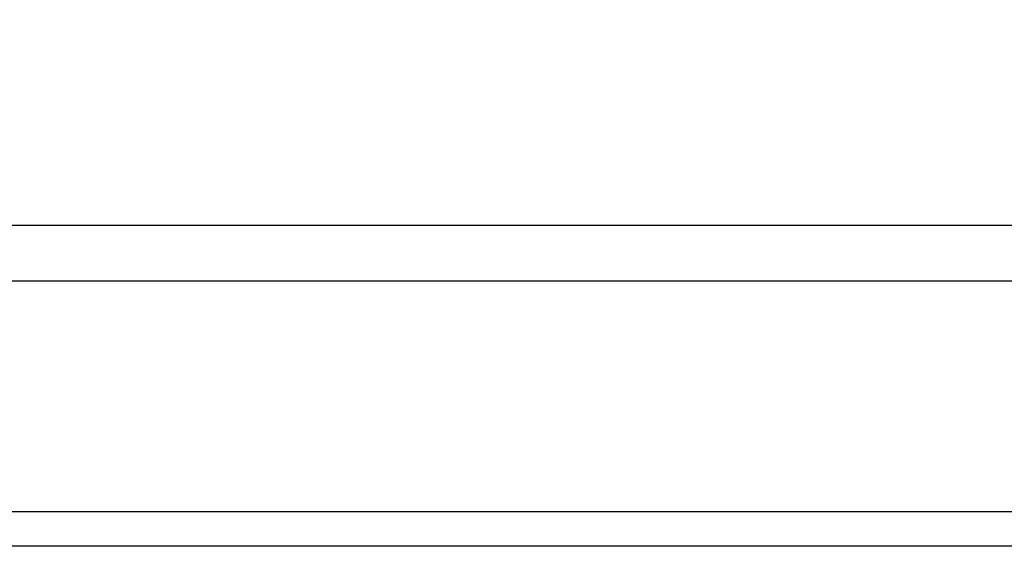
# Model space of a CAD drawing. Header units: millimetres. Extents: x 59331 to 112314, y -16110 to 34390.
# Tile 305 of 656: x 66475 to 66499, y -2169 to -2156. Entities that reach past the tile are written whole.
import ezdxf

# ---------------------------------------------------------------- set-up
doc = ezdxf.new("R2010")
doc.units = ezdxf.units.MM
doc.set_wipeout_variables(frame=1)
doc.layers.add('_HSA_WIDOKOWE', color=1, linetype='Continuous')
doc.layers.add('_HSA_WIDOKOWE_CIENKIE', color=8, linetype='Continuous')

# ---------------------------------------------------------------- blocks, each defined once
blk = doc.blocks.new('A$Ce845d793')
at = {"transparency": 33554687}
h = blk.add_hatch(dxfattribs=at)
h.set_pattern_fill('ANSI31', color=256, scale=9, angle=45)
h.set_pattern_definition([(90, (-65927.325, 19154.596), (-28.575, 0), [])])
h.paths.add_polyline_path([(11, -3), (4802, -3), (4802, -128), (11, -128)])
for points in [[(8, 0), (4805, 0), (4805, -131), (8, -131)], [(11, -3), (4802, -3), (4802, -128), (11, -128)]]:
    blk.add_lwpolyline(points, close=True)
blk = doc.blocks.new('*U345')
blk.add_wipeout([(0, 8.5), (0, 0), (10234, 0), (10234, 8.5)])
blk.add_line((10234, 0), (0, 0))

msp = doc.modelspace()

# ---------------------------------------------------------------- linework, layer by layer
at = {"layer": '_HSA_WIDOKOWE_CIENKIE'}
for p, q in [((70739.325, -2168.397), (60505.325, -2168.397)), ((70739.325, -2169.248), (60505.325, -2169.248))]:
    msp.add_line(p, q, dxfattribs=at)

# ---------------------------------------------------------------- block references
msp.add_blockref('A$Ce845d793', (65934.325, -2031.685), dxfattribs=at)

# ---------------------------------------------------------------- next in the draw order: block references
at = {"layer": '_HSA_WIDOKOWE'}
msp.add_blockref('*U345', (60505.325, -2161.309), dxfattribs=at)

doc.saveas('drawing.dxf')
